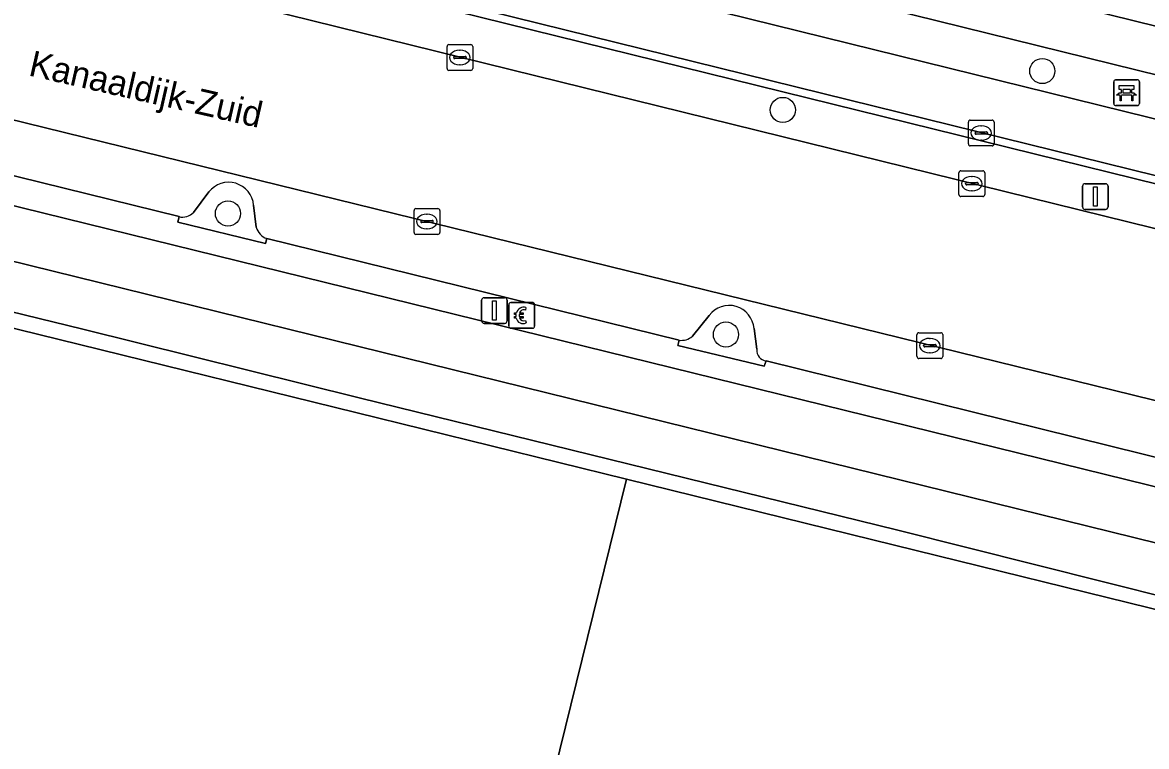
# Model space of a CAD drawing. Extents: x 161771 to 163125, y 382475 to 383179.
# Drawn here: x 162032 to 162075.66, y 383078.82 to 383106.94 of the extents above; entities that cross this region are included whole.
import ezdxf

# ---------------------------------------------------------------- set-up
doc = ezdxf.new("R2010")
doc.units = 0
for name, color, linetype in [('IMGEO_Bank', 7, 'Continuous'), ('IMGEO_Berm_open', 7, 'Continuous'), ('IMGEO_Betaalautomaat', 7, 'Continuous'), ('IMGEO_Boom', 7, 'Continuous'), ('IMGEO_Fietspad_gesloten', 7, 'Continuous'), ('IMGEO_Groenvoorziening', 7, 'Continuous'), ('IMGEO_Haag', 7, 'Continuous'), ('IMGEO_Kolk', 7, 'Continuous'), ('IMGEO_Lichtmast', 7, 'Continuous'), ('IMGEO_Openbare_ruimte_label', 7, 'Continuous'), ('IMGEO_Pand', 7, 'Continuous'), ('IMGEO_Parkeervlak_open', 7, 'Continuous'), ('IMGEO_Rijbaan_lokaal_gesloten', 7, 'Continuous'), ('IMGEO_Voetpad_open', 7, 'Continuous'), ('IMGEO_Waterloop', 7, 'Continuous')]:
    doc.layers.add(name, color=color, linetype=linetype)

msp = doc.modelspace()

# ---------------------------------------------------------------- linework, layer by layer
at = {"layer": 'IMGEO_Bank'}
for p, q in [((162074.385, 383103.79), (162074.385, 383104.631)), ((162074.385, 383104.631), (162074.385, 383103.79)), ((162074.46, 383104.715), (162075.301, 383104.715)), ((162075.301, 383104.715), (162074.46, 383104.715)), ((162075.385, 383104.64), (162075.385, 383103.799)), ((162075.385, 383103.799), (162075.385, 383104.64)), ((162074.694, 383104.221), (162074.694, 383104.327)), ((162074.738, 383104.327), (162074.738, 383104.221)), ((162075.026, 383104.333), (162074.744, 383104.333)), ((162074.744, 383104.215), (162075.026, 383104.215)), ((162075.032, 383104.221), (162075.032, 383104.327)), ((162075.076, 383104.327), (162075.076, 383104.221)), ((162075.082, 383104.113), (162074.689, 383104.113)), ((162075.31, 383103.715), (162074.469, 383103.715)), ((162074.469, 383103.715), (162075.31, 383103.715))]:
    msp.add_line(p, q, dxfattribs=at)
for points in [[(162074.632, 383104.113), (162074.49, 383104.113), (162074.602, 383104.215), (162074.688, 383104.215)], [(162074.688, 383104.333), (162074.602, 383104.333), (162074.602, 383104.494), (162075.165, 383104.494), (162075.165, 383104.333), (162075.082, 383104.333)], [(162075.082, 383104.215), (162075.165, 383104.215), (162075.277, 383104.113), (162075.138, 383104.113)], [(162074.682, 383104.106), (162074.682, 383103.899), (162074.639, 383103.899), (162074.639, 383104.106)], [(162075.132, 383104.106), (162075.132, 383103.899), (162075.088, 383103.899), (162075.088, 383104.106)]]:
    msp.add_lwpolyline(points, dxfattribs=at)
for centre, radius, start, end in [((162074.463, 383104.637), 0.0779, 92.4484, 184.2845), ((162074.463, 383104.637), 0.0779, 92.4484, 184.2845), ((162075.307, 383104.637), 0.0779, 2.4484, 94.2845), ((162075.307, 383104.637), 0.0779, 2.4484, 94.2845), ((162074.687, 383104.326), 0.00671, 2.8957, 87.1043), ((162074.687, 383104.222), 0.00671, 272.8957, 357.1043), ((162074.744, 383104.326), 0.00671, 92.8957, 177.1043), ((162074.744, 383104.222), 0.00671, 182.8957, 267.1043), ((162075.026, 383104.326), 0.00671, 2.8957, 87.1043), ((162075.026, 383104.222), 0.00671, 272.8957, 357.1043), ((162075.083, 383104.326), 0.00671, 92.8957, 177.1043), ((162075.083, 383104.222), 0.00671, 182.8957, 267.1043), ((162074.463, 383103.793), 0.0779, 182.4484, 274.2845), ((162074.463, 383103.793), 0.0779, 182.4484, 274.2845), ((162074.632, 383104.106), 0.00671, 2.8957, 87.1043), ((162074.689, 383104.106), 0.00671, 92.8957, 177.1043), ((162075.081, 383104.106), 0.00671, 2.8957, 87.1043), ((162075.138, 383104.106), 0.00671, 92.8957, 177.1043), ((162075.307, 383103.793), 0.0779, 272.4484, 4.2845), ((162075.307, 383103.793), 0.0779, 272.4484, 4.2845)]:
    msp.add_arc(centre, radius, start, end, dxfattribs=at)
at = {"layer": 'IMGEO_Berm_open'}
for points in [[(161915.63, 383140.333), (161928.283, 383137.192), (161932.194, 383136.221), (161975.062, 383125.601), (161978.973, 383124.622), (162000, 383119.435), (162082.999, 383098.959), (162134.07, 383086.429), (162137.013, 383085.752), (162139.954, 383085.159), (162150.044, 383083.349), (162150.119, 383083.649), (162140.008, 383085.446), (162137.066, 383086.053), (162134.136, 383086.721), (162083.074, 383099.255), (162000, 383119.758), (161979.048, 383124.929), (161915.689, 383140.639)], [(162003.304, 383106.804), (162076.586, 383088.768), (162114.9, 383079.294), (162115.262, 383080.379), (162099.743, 383084.186), (162099.684, 383083.99), (162096.261, 383084.833), (162096.292, 383085.033), (162080.32, 383088.988), (162080.273, 383088.761), (162076.816, 383089.637), (162076.891, 383089.836), (162060.892, 383093.798), (162060.808, 383093.59), (162057.449, 383094.399), (162057.501, 383094.604), (162041.486, 383098.554), (162041.438, 383098.359), (162038.04, 383099.19), (162038.08, 383099.402), (162022.045, 383103.349)]]:
    msp.add_lwpolyline(points, dxfattribs=at)
at = {"layer": 'IMGEO_Betaalautomaat'}
for p, q in [((162050.891, 383095.142), (162050.891, 383095.983)), ((162050.891, 383095.983), (162050.891, 383095.142)), ((162050.966, 383096.066), (162051.807, 383096.066)), ((162051.807, 383096.066), (162050.966, 383096.066)), ((162051.553, 383095.871), (162051.536, 383095.771)), ((162051.89, 383095.992), (162051.89, 383095.151)), ((162051.89, 383095.151), (162051.89, 383095.992)), ((162051.174, 383095.53), (162051.174, 383095.598)), ((162051.295, 383095.598), (162051.295, 383095.53)), ((162051.816, 383095.067), (162050.975, 383095.067)), ((162050.975, 383095.067), (162051.816, 383095.067)), ((162051.54, 383095.365), (162051.562, 383095.278))]:
    msp.add_line(p, q, dxfattribs=at)
for points in [[(162051.174, 383095.598), (162051.105, 383095.598), (162051.105, 383095.667), (162051.184, 383095.667)], [(162051.179, 383095.461), (162051.105, 383095.461), (162051.105, 383095.53), (162051.174, 383095.53)], [(162051.306, 383095.667), (162051.453, 383095.667), (162051.453, 383095.598), (162051.295, 383095.598)], [(162051.295, 383095.53), (162051.453, 383095.53), (162051.453, 383095.461), (162051.309, 383095.461)]]:
    msp.add_lwpolyline(points, dxfattribs=at)
for centre, radius, start, end in [((162050.969, 383095.989), 0.0779, 92.4484, 184.2845), ((162050.969, 383095.989), 0.0779, 92.4484, 184.2845), ((162051.467, 383095.591), 0.293, 73.014, 165.0139), ((162051.813, 383095.989), 0.0779, 2.4484, 94.2845), ((162051.813, 383095.989), 0.0779, 2.4484, 94.2845), ((162051.44, 383095.516), 0.267, 191.8096, 297.0389), ((162051.473, 383095.604), 0.179, 69.3236, 159.5683), ((162051.473, 383095.531), 0.179, 202.7625, 291.8693), ((162050.969, 383095.145), 0.0779, 182.4484, 274.2845), ((162050.969, 383095.145), 0.0779, 182.4484, 274.2845), ((162051.813, 383095.145), 0.0779, 272.4484, 4.2845), ((162051.813, 383095.145), 0.0779, 272.4484, 4.2845)]:
    msp.add_arc(centre, radius, start, end, dxfattribs=at)
at = {"layer": 'IMGEO_Boom'}
for centre in [(162071.613, 383105.056), (162061.534, 383103.546), (162039.982, 383099.524), (162059.324, 383094.823)]:
    msp.add_circle(centre, 0.489, dxfattribs=at)
at = {"layer": 'IMGEO_Fietspad_gesloten'}
for points in [[(161915.689, 383140.639), (161979.048, 383124.929), (162000, 383119.758), (162083.074, 383099.255), (162134.136, 383086.721), (162137.066, 383086.053), (162140.008, 383085.446), (162150.119, 383083.649), (162150.597, 383085.738), (162150.168, 383085.809), (162140.488, 383087.535), (162137.535, 383088.116), (162134.626, 383088.77), (162083.536, 383101.336), (162000, 383121.941)], [(162131.194, 383072.949), (162145.752, 383067.892), (162146.429, 383069.887), (162130.935, 383075.168), (162129.761, 383075.563), (162127.757, 383076.182), (162114.9, 383079.294), (162076.586, 383088.768), (162003.304, 383106.804)], [(162003.024, 383104.713), (162080.686, 383085.58), (162127.72, 383074.005)]]:
    msp.add_lwpolyline(points, dxfattribs=at)
at = {"layer": 'IMGEO_Groenvoorziening'}
for points in [[(162000, 383119.435), (161978.973, 383124.622), (161978.682, 383123.509), (161978.558, 383123.522), (161978.427, 383123.009), (162000, 383117.686), (162082.657, 383097.292), (162133.568, 383084.776), (162136.512, 383084.125), (162139.457, 383083.52), (162149.208, 383081.794)], [(162149.79, 383082.234), (162150.044, 383083.349), (162139.954, 383085.159), (162137.013, 383085.752), (162134.07, 383086.429), (162082.999, 383098.959), (162000, 383119.435)], [(162039.238, 383100.363), (162038.639, 383099.565)], [(162041.079, 383098.992), (162040.978, 383099.848)], [(162038.08, 383099.402), (162038.04, 383099.19), (162041.438, 383098.359), (162041.486, 383098.554)], [(162058.671, 383095.568), (162058.019, 383094.756)], [(162060.524, 383094.252), (162060.414, 383095.059)], [(162057.501, 383094.604), (162057.449, 383094.399), (162060.808, 383093.59), (162060.892, 383093.798)]]:
    msp.add_lwpolyline(points, dxfattribs=at)
for centre, radius, start, end in [((162040.006, 383099.76), 0.976, 5.1746, 141.8503), ((162038.226, 383099.943), 0.56, 254.9203, 317.5922), ((162041.694, 383099.155), 0.636, 194.8618, 250.9361), ((162059.446, 383094.981), 0.972, 4.5806, 142.8611), ((162057.592, 383095.252), 0.655, 262.002, 310.7052), ((162060.939, 383094.212), 0.417, 174.5513, 263.5033)]:
    msp.add_arc(centre, radius, start, end, dxfattribs=at)
at = {"layer": 'IMGEO_Haag'}
msp.add_lwpolyline([(162149.79, 383082.234), (162150.044, 383083.349), (162139.954, 383085.159), (162137.013, 383085.752), (162134.07, 383086.429), (162082.999, 383098.959), (162000, 383119.435), (161978.973, 383124.622), (161978.682, 383123.509), (161978.558, 383123.522), (161978.427, 383123.009), (162000, 383117.686), (162082.657, 383097.292), (162133.568, 383084.776), (162136.512, 383084.125), (162139.457, 383083.52), (162149.208, 383081.794)], dxfattribs=at)
at = {"layer": 'IMGEO_Kolk'}
for p, q in [((162048.489, 383105.157), (162048.489, 383106.009)), ((162048.564, 383106.083), (162049.416, 383106.083)), ((162049.49, 383106.009), (162049.49, 383105.157)), ((162048.748, 383105.577), (162048.748, 383105.589)), ((162049.186, 383105.54), (162048.788, 383105.54)), ((162048.791, 383105.626), (162049.189, 383105.626)), ((162048.977, 383105.863), (162049.002, 383105.863)), ((162049.232, 383105.589), (162049.232, 383105.577)), ((162049.416, 383105.083), (162048.564, 383105.083)), ((162049, 383105.303), (162048.975, 383105.303)), ((162068.74, 383102.224), (162068.74, 383103.076)), ((162068.815, 383103.15), (162069.667, 383103.15)), ((162069.228, 383102.93), (162069.253, 383102.93)), ((162069.741, 383103.076), (162069.741, 383102.224)), ((162068.999, 383102.644), (162068.999, 383102.656)), ((162069.437, 383102.607), (162069.039, 383102.607)), ((162069.042, 383102.693), (162069.44, 383102.693)), ((162069.483, 383102.656), (162069.483, 383102.644)), ((162069.667, 383102.15), (162068.815, 383102.15)), ((162069.251, 383102.37), (162069.226, 383102.37)), ((162068.376, 383100.256), (162068.376, 383101.108)), ((162068.451, 383101.182), (162069.303, 383101.182)), ((162069.377, 383101.108), (162069.377, 383100.256)), ((162068.635, 383100.676), (162068.635, 383100.688)), ((162068.678, 383100.725), (162069.076, 383100.725)), ((162068.864, 383100.962), (162068.889, 383100.962)), ((162069.119, 383100.688), (162069.119, 383100.676)), ((162069.073, 383100.639), (162068.675, 383100.639)), ((162068.887, 383100.402), (162068.862, 383100.402)), ((162069.303, 383100.182), (162068.451, 383100.182)), ((162047.209, 383098.787), (162047.209, 383099.639)), ((162047.284, 383099.713), (162048.136, 383099.713)), ((162047.697, 383099.493), (162047.722, 383099.493)), ((162048.21, 383099.639), (162048.21, 383098.787)), ((162047.468, 383099.207), (162047.468, 383099.219)), ((162047.906, 383099.17), (162047.508, 383099.17)), ((162047.511, 383099.256), (162047.909, 383099.256)), ((162047.72, 383098.933), (162047.695, 383098.933)), ((162047.952, 383099.219), (162047.952, 383099.207)), ((162048.136, 383098.713), (162047.284, 383098.713)), ((162066.745, 383093.967), (162066.745, 383094.819)), ((162066.82, 383094.893), (162067.672, 383094.893)), ((162067.233, 383094.673), (162067.258, 383094.673)), ((162067.746, 383094.819), (162067.746, 383093.967)), ((162067.004, 383094.387), (162067.004, 383094.399)), ((162067.442, 383094.35), (162067.044, 383094.35)), ((162067.047, 383094.436), (162067.445, 383094.436)), ((162067.256, 383094.113), (162067.231, 383094.113)), ((162067.488, 383094.399), (162067.488, 383094.387)), ((162067.672, 383093.893), (162066.82, 383093.893))]:
    msp.add_line(p, q, dxfattribs=at)
for points in [[(162048.489, 383105.157), (162048.489, 383106.009)], [(162048.564, 383106.083), (162049.416, 383106.083)], [(162049.49, 383106.009), (162049.49, 383105.157)], [(162049.416, 383105.083), (162048.564, 383105.083)], [(162068.74, 383102.224), (162068.74, 383103.076)], [(162068.815, 383103.15), (162069.667, 383103.15)], [(162069.741, 383103.076), (162069.741, 383102.224)], [(162069.667, 383102.15), (162068.815, 383102.15)], [(162068.376, 383100.256), (162068.376, 383101.108)], [(162068.451, 383101.182), (162069.303, 383101.182)], [(162069.377, 383101.108), (162069.377, 383100.256)], [(162069.303, 383100.182), (162068.451, 383100.182)], [(162047.209, 383098.787), (162047.209, 383099.639)], [(162047.284, 383099.713), (162048.136, 383099.713)], [(162048.21, 383099.639), (162048.21, 383098.787)], [(162048.136, 383098.713), (162047.284, 383098.713)], [(162066.745, 383093.967), (162066.745, 383094.819)], [(162066.82, 383094.893), (162067.672, 383094.893)], [(162067.746, 383094.819), (162067.746, 383093.967)], [(162067.672, 383093.893), (162066.82, 383093.893)]]:
    msp.add_lwpolyline(points, dxfattribs=at)
for centre, radius, start, end in [((162048.566, 383106.007), 0.0765, 91.552, 178.448), ((162048.566, 383106.007), 0.0765, 91.552, 178.448), ((162049.414, 383106.007), 0.0765, 1.552, 88.448), ((162049.414, 383106.007), 0.0765, 1.552, 88.448), ((162048.788, 383105.586), 0.0403, 85.8775, 175.7526), ((162048.785, 383105.576), 0.0366, 178.938, 274.7102), ((162049.189, 383105.583), 0.043, 264.8664, 352.4533), ((162049.193, 383105.588), 0.0386, 1.7309, 96.639), ((162048.566, 383105.159), 0.0765, 181.552, 268.448), ((162048.566, 383105.159), 0.0765, 181.552, 268.448), ((162049.414, 383105.159), 0.0765, 271.552, 358.448), ((162049.414, 383105.159), 0.0765, 271.552, 358.448), ((162068.817, 383103.074), 0.0765, 91.552, 178.448), ((162068.817, 383103.074), 0.0765, 91.552, 178.448), ((162069.665, 383103.074), 0.0765, 1.552, 88.448), ((162069.665, 383103.074), 0.0765, 1.552, 88.448), ((162069.039, 383102.653), 0.0403, 85.8775, 175.7526), ((162069.036, 383102.643), 0.0366, 178.938, 274.7102), ((162069.44, 383102.65), 0.043, 264.8664, 352.4533), ((162069.444, 383102.655), 0.0386, 1.7309, 96.639), ((162068.817, 383102.226), 0.0765, 181.552, 268.448), ((162068.817, 383102.226), 0.0765, 181.552, 268.448), ((162069.665, 383102.226), 0.0765, 271.552, 358.448), ((162069.665, 383102.226), 0.0765, 271.552, 358.448), ((162068.453, 383101.106), 0.0765, 91.552, 178.448), ((162068.453, 383101.106), 0.0765, 91.552, 178.448), ((162069.301, 383101.106), 0.0765, 1.552, 88.448), ((162069.301, 383101.106), 0.0765, 1.552, 88.448), ((162068.675, 383100.685), 0.0403, 85.8775, 175.7526), ((162068.672, 383100.675), 0.0366, 178.938, 274.7102), ((162069.076, 383100.682), 0.043, 264.8664, 352.4533), ((162069.08, 383100.687), 0.0386, 1.7309, 96.639), ((162068.453, 383100.258), 0.0765, 181.552, 268.448), ((162068.453, 383100.258), 0.0765, 181.552, 268.448), ((162069.301, 383100.258), 0.0765, 271.552, 358.448), ((162069.301, 383100.258), 0.0765, 271.552, 358.448), ((162047.286, 383099.637), 0.0765, 91.552, 178.448), ((162047.286, 383099.637), 0.0765, 91.552, 178.448), ((162048.134, 383099.637), 0.0765, 1.552, 88.448), ((162048.134, 383099.637), 0.0765, 1.552, 88.448), ((162047.508, 383099.216), 0.0403, 85.8775, 175.7526), ((162047.505, 383099.206), 0.0366, 178.938, 274.7102), ((162047.909, 383099.213), 0.043, 264.8664, 352.4533), ((162047.913, 383099.218), 0.0386, 1.7309, 96.639), ((162047.286, 383098.789), 0.0765, 181.552, 268.448), ((162047.286, 383098.789), 0.0765, 181.552, 268.448), ((162048.134, 383098.789), 0.0765, 271.552, 358.448), ((162048.134, 383098.789), 0.0765, 271.552, 358.448), ((162066.822, 383094.817), 0.0765, 91.552, 178.448), ((162066.822, 383094.817), 0.0765, 91.552, 178.448), ((162067.67, 383094.817), 0.0765, 1.552, 88.448), ((162067.67, 383094.817), 0.0765, 1.552, 88.448), ((162067.044, 383094.396), 0.0403, 85.8775, 175.7526), ((162067.041, 383094.386), 0.0366, 178.938, 274.7102), ((162067.445, 383094.393), 0.043, 264.8664, 352.4533), ((162067.449, 383094.398), 0.0386, 1.7309, 96.639), ((162066.822, 383093.969), 0.0765, 181.552, 268.448), ((162066.822, 383093.969), 0.0765, 181.552, 268.448), ((162067.67, 383093.969), 0.0765, 271.552, 358.448), ((162067.67, 383093.969), 0.0765, 271.552, 358.448)]:
    msp.add_arc(centre, radius, start, end, dxfattribs=at)
for centre, major_axis, ratio, start_param, end_param in [((162048.976, 383105.583), (-0.387, 0.002), 0.722429, 4.712389, 7.853982), ((162049.001, 383105.583), (-0.39, 0.002), 0.717154, 1.570796, 4.712389), ((162069.227, 383102.65), (-0.387, 0.002), 0.722429, 4.712389, 7.853982), ((162069.252, 383102.65), (-0.39, 0.002), 0.717154, 1.570796, 4.712389), ((162068.863, 383100.682), (-0.387, 0.002), 0.722429, 4.712389, 7.853982), ((162068.888, 383100.682), (-0.39, 0.002), 0.717154, 1.570796, 4.712389), ((162047.696, 383099.213), (-0.387, 0.002), 0.722429, 4.712389, 7.853982), ((162047.721, 383099.213), (-0.39, 0.002), 0.717154, 1.570796, 4.712389), ((162067.232, 383094.393), (-0.387, 0.002), 0.722429, 4.712389, 7.853982), ((162067.257, 383094.393), (-0.39, 0.002), 0.717154, 1.570796, 4.712389)]:
    msp.add_ellipse(centre, major_axis=major_axis, ratio=ratio, start_param=start_param, end_param=end_param, dxfattribs=at)
at = {"layer": 'IMGEO_Lichtmast'}
for p, q in [((162073.275, 383100.681), (162074.065, 383100.681)), ((162074.065, 383100.681), (162073.275, 383100.681)), ((162073.175, 383099.781), (162073.175, 383100.581)), ((162073.175, 383100.581), (162073.175, 383099.781)), ((162074.165, 383100.581), (162074.165, 383099.781)), ((162074.165, 383099.781), (162074.165, 383100.581)), ((162074.065, 383099.681), (162073.275, 383099.681)), ((162073.275, 383099.681), (162074.065, 383099.681)), ((162049.835, 383095.355), (162049.835, 383096.155)), ((162049.835, 383096.155), (162049.835, 383095.355)), ((162049.935, 383096.255), (162050.725, 383096.255)), ((162050.725, 383096.255), (162049.935, 383096.255)), ((162050.825, 383096.155), (162050.825, 383095.355)), ((162050.825, 383095.355), (162050.825, 383096.155)), ((162050.725, 383095.255), (162049.935, 383095.255)), ((162049.935, 383095.255), (162050.725, 383095.255))]:
    msp.add_line(p, q, dxfattribs=at)
for points in [[(162073.595, 383100.556), (162073.745, 383100.556), (162073.745, 383099.806), (162073.595, 383099.806), (162073.595, 383100.556)], [(162050.255, 383096.13), (162050.405, 383096.13), (162050.405, 383095.38), (162050.255, 383095.38), (162050.255, 383096.13)]]:
    msp.add_lwpolyline(points, dxfattribs=at)
for centre, start, end in [((162073.275, 383100.581), 90, 180), ((162073.275, 383100.581), 90, 180), ((162074.065, 383100.581), 0, 90), ((162074.065, 383100.581), 360, 90), ((162073.275, 383099.781), 180, 270), ((162073.275, 383099.781), 180, 270), ((162074.065, 383099.781), 270, 0), ((162074.065, 383099.781), 270, 0), ((162049.935, 383096.155), 90, 180), ((162049.935, 383096.155), 90, 180), ((162050.725, 383096.155), 0, 90), ((162050.725, 383096.155), 360, 90), ((162049.935, 383095.355), 180, 270), ((162049.935, 383095.355), 180, 270), ((162050.725, 383095.355), 270, 0), ((162050.725, 383095.355), 270, 0)]:
    msp.add_arc(centre, 0.1, start, end, dxfattribs=at)
at = {"layer": 'IMGEO_Pand'}
msp.add_lwpolyline([(162055.457, 383089.209), (162044.945, 383091.795), (162034.211, 383094.433), (162023.933, 383096.958), (162013.229, 383099.592), (162002.554, 383102.219), (162002.398, 383101.588), (162000.943, 383095.694), (162000, 383091.873), (161998.671, 383086.49), (162000, 383086.162), (162007.929, 383084.205), (162008.083, 383084.167), (162011.001, 383083.447), (162009.707, 383078.205), (162034.801, 383072.012), (162035.033, 383072.954), (162039.519, 383071.847), (162039.835, 383073.131), (162040.519, 383072.961), (162039.99, 383070.731), (162050.287, 383068.19)], close=True, dxfattribs=at)
msp.add_lwpolyline([(162101.897, 383073.061), (162102.95, 383077.249), (162103.009, 383077.483), (162097.561, 383078.833), (162086.853, 383081.477), (162076.61, 383084.007), (162065.874, 383086.647), (162055.457, 383089.209), (162050.287, 383068.19), (162060.124, 383065.762), (162060.674, 383067.992), (162061.569, 383067.774), (162061.255, 383066.501), (162065.749, 383065.393), (162065.519, 383064.431), (162090.746, 383058.205), (162092.04, 383063.448), (162095.667, 383062.618), (162095.777, 383062.593), (162096.874, 383064.159), (162099.641, 383068.107)], dxfattribs=at)
at = {"layer": 'IMGEO_Parkeervlak_open'}
for points in [[(162118.411, 383081.757), (162077.419, 383091.911), (162001.891, 383110.47)], [(162022.045, 383103.349), (162038.08, 383099.402)], [(162038.639, 383099.565), (162039.238, 383100.363)], [(162040.978, 383099.848), (162041.079, 383098.992)], [(162041.486, 383098.554), (162057.501, 383094.604)], [(162058.019, 383094.756), (162058.671, 383095.568)], [(162060.414, 383095.059), (162060.524, 383094.252)], [(162060.892, 383093.798), (162076.891, 383089.836)]]:
    msp.add_lwpolyline(points, dxfattribs=at)
for centre, radius, start, end in [((162040.006, 383099.76), 0.976, 5.1746, 141.8503), ((162038.226, 383099.943), 0.56, 254.9203, 317.5922), ((162041.694, 383099.155), 0.636, 194.8618, 250.9361), ((162059.446, 383094.981), 0.972, 4.5806, 142.8611), ((162057.592, 383095.252), 0.655, 262.002, 310.7052), ((162060.939, 383094.212), 0.417, 174.5513, 263.5033)]:
    msp.add_arc(centre, radius, start, end, dxfattribs=at)
at = {"layer": 'IMGEO_Rijbaan_lokaal_gesloten'}
for points in [[(161937.858, 383126.382), (161955.16, 383122.046), (161985.282, 383114.577), (161996.64, 383111.782), (162000, 383110.944), (162001.891, 383110.47), (162077.419, 383091.911), (162118.411, 383081.757)], [(162153.184, 383081.094), (162149.208, 383081.794), (162139.457, 383083.52), (162136.512, 383084.125), (162133.568, 383084.776), (162082.657, 383097.292), (162000, 383117.686)]]:
    msp.add_lwpolyline(points, dxfattribs=at)
at = {"layer": 'IMGEO_Voetpad_open'}
for points in [[(162084.42, 383104.723), (162000, 383125.537), (161980.607, 383130.319), (161930.08, 383142.847), (161929.778, 383142.93), (161929.705, 383142.618), (161924.243, 383143.961), (161917.815, 383149.026), (161916.477, 383147.228), (161916.341, 383147.314), (161914.492, 383147.706), (161914.191, 383147.925), (161906.393, 383149.733), (161877.454, 383156.444), (161873.619, 383157.344), (161862.538, 383159.933), (161862.13, 383161.327), (161860.165, 383156.876), (161865.311, 383156.282)], [(161915.671, 383142.812), (161923.625, 383140.841), (161924.036, 383142.458), (161980.138, 383128.56), (162000, 383123.662), (162083.965, 383102.956), (162150.353, 383086.602), (162150.168, 383085.809), (162150.597, 383085.738), (162159.849, 383084.089)], [(161991.447, 383109.692), (161999.536, 383104.682), (162000, 383104.393), (162001.558, 383103.439), (162002.455, 383102.987), (162002.719, 383102.888), (162003.395, 383102.633), (162013.373, 383100.204), (162024.1, 383097.528), (162034.344, 383095.026), (162045.075, 383092.367), (162066.004, 383087.223), (162076.72, 383084.528), (162086.971, 383081.997), (162097.71, 383079.345), (162107.762, 383076.863), (162118.368, 383073.832), (162128.934, 383070.747), (162139.708, 383067.473), (162146.928, 383065.401), (162155.226, 383061.863)], [(162127.72, 383074.005), (162080.686, 383085.58), (162003.024, 383104.713)], [(162107.762, 383076.863), (162097.71, 383079.345), (162086.971, 383081.997), (162076.72, 383084.528), (162066.004, 383087.223), (162045.075, 383092.367), (162034.344, 383095.026), (162024.1, 383097.528)], [(162023.933, 383096.958), (162034.211, 383094.433), (162044.945, 383091.795), (162055.457, 383089.209), (162065.874, 383086.647), (162076.61, 383084.007), (162086.853, 383081.477), (162097.561, 383078.833), (162103.009, 383077.483)]]:
    msp.add_lwpolyline(points, dxfattribs=at)
msp.add_lwpolyline([(162150.168, 383085.809), (162150.353, 383086.602), (162083.965, 383102.956), (162000, 383123.662), (161980.138, 383128.56), (161924.036, 383142.458), (161923.625, 383140.841), (161979.686, 383126.952), (162000, 383121.941), (162083.536, 383101.336), (162134.626, 383088.77), (162137.535, 383088.116), (162140.488, 383087.535)], close=True, dxfattribs=at)
at = {"layer": 'IMGEO_Waterloop'}
msp.add_lwpolyline([(162047.886, 383124.46), (162049.306, 383123.43), (162047.619, 383121.219), (162040.518, 383126.413), (162002.94, 383136.377), (161932.831, 383154.966), (161932.831, 383154.966), (161930.08, 383142.847), (161980.607, 383130.319), (162000, 383125.537), (162084.42, 383104.723), (162159.522, 383086.226), (162160.015, 383088.308), (162160.209, 383089.128), (162160.247, 383089.352), (162160.311, 383089.769), (162160.599, 383089.696), (162163.573, 383089.046), (162164.628, 383088.815), (162167.283, 383088.235)], dxfattribs=at)

# ---------------------------------------------------------------- texts
at = {"layer": 'IMGEO_Openbare_ruimte_label'}
msp.add_text('Kanaaldijk-Zuid', height=1, rotation=347.1729, dxfattribs=at).set_placement((162032.197, 383104.891))

doc.saveas('drawing.dxf')
